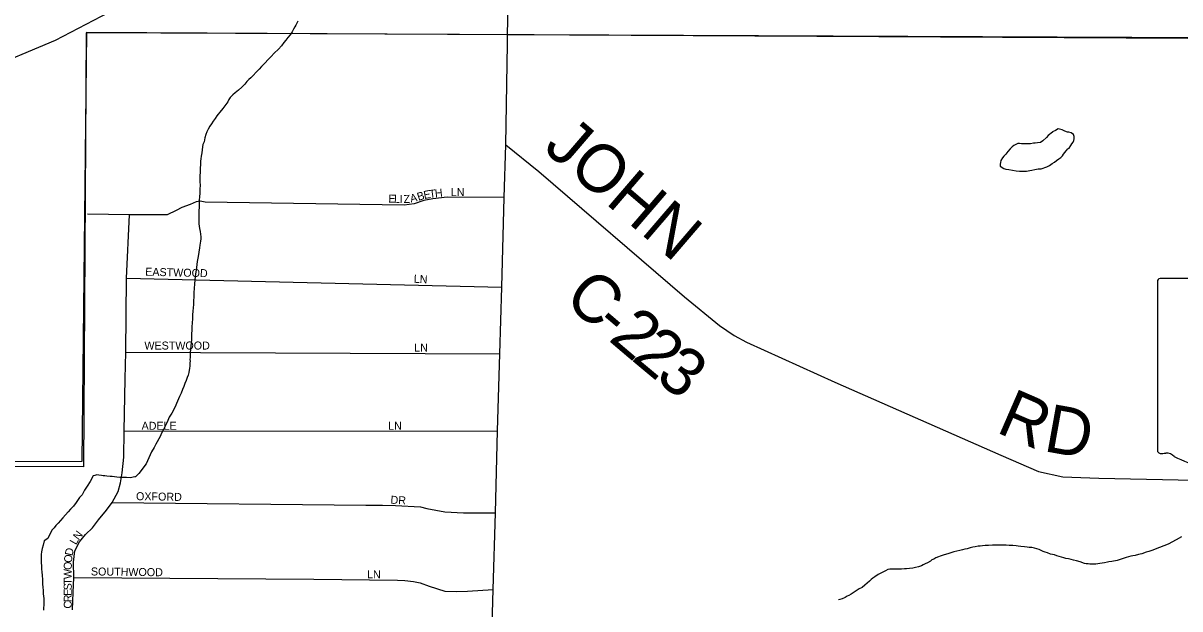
# Model space of a CAD drawing. Extents: x 2010165 to 2382125, y 1060529 to 1407316.
# Drawn here: x 2124358 to 2131582, y 1235321 to 1238984 of the extents above; entities that cross this region are included whole.
import ezdxf

# ---------------------------------------------------------------- set-up
doc = ezdxf.new("R2010")
doc.units = 0
for name, color, linetype in [('GM_X_City_Street', 7, 'Continuous'), ('GM_X_Corporation', 7, 'Continuous'), ('GM_X_County_Road', 7, 'Continuous'), ('GM_X_County_Road_Text', 7, 'Continuous'), ('GM_X_Interstate_Route', 7, 'Continuous'), ('GM_X_Minor_Lake', 7, 'Continuous'), ('GM_X_Minor_River', 7, 'Continuous'), ('GM_X_State_Shield', 7, 'Continuous'), ('GM_X_Township', 7, 'Continuous'), ('GM_X_Township_Subdivision', 7, 'Continuous'), ('GM_X_Township_Subdivision_Text', 7, 'Continuous')]:
    doc.layers.add(name, color=color, linetype=linetype)

msp = doc.modelspace()

# ---------------------------------------------------------------- linework, layer by layer
at = {"layer": 'GM_X_City_Street'}
msp.add_lwpolyline([(2127382.1, 1238860.8), (2127383.3, 1238913.2), (2127428.9, 1240879.4), (2127434.2, 1241198.1)], dxfattribs=at)
at = {"layer": 'GM_X_Corporation'}
msp.add_lwpolyline([(2132680.2, 1238887), (2124751.5, 1238922.2), (2124734, 1236210.6), (2124291.4, 1236212.5), (2123784.7, 1236210.1), (2121079.3, 1236231.2), (2121079, 1235091.9), (2120094.3, 1235126), (2120087.8, 1234155), (2113849.1, 1234218.1), (2113890.9, 1243217.2), (2116730.1, 1243190.3), (2116750.2, 1244175.2), (2120503.3, 1244150.8), (2120624.6, 1245916.3), (2121435.6, 1245924.1), (2121430.7, 1248710), (2122369.9, 1248724.5), (2122407.5, 1248826.9), (2123195.5, 1249602.9), (2123111, 1249688.7), (2124088.2, 1249725.4), (2124149.1, 1251538.9), (2132230.3, 1251466.2)], dxfattribs=at)
at = {"layer": 'GM_X_County_Road'}
for points in [[(2127371.4, 1238223.3), (2127382, 1238855.3), (2127382.1, 1238860.8)], [(2127265.7, 1234448.6), (2127283.1, 1235073.3), (2127293.5, 1235443.3), (2127307, 1235922.6), (2127321.3, 1236434), (2127334.8, 1236915.4), (2127346.4, 1237332.3), (2127362.2, 1237893.7), (2127371.4, 1238223.3)], [(2127371.4, 1238223.3), (2127578, 1238056.3), (2128487.5, 1237272.2), (2128706.4, 1237093.5), (2128798.1, 1237031.8), (2128875.3, 1236989.7), (2129426.5, 1236739.5), (2130463.7, 1236283.6), (2130698.2, 1236181), (2130850.9, 1236147), (2131076.2, 1236139.4), (2132166.3, 1236115.9), (2132375, 1236105.8)]]:
    msp.add_lwpolyline(points, dxfattribs=at)
at = {"layer": 'GM_X_Interstate_Route'}
msp.add_lwpolyline([(2121145.4, 1237792.8), (2121310.9, 1237856), (2121575.6, 1237957.2), (2122073.3, 1238114.8), (2122380.2, 1238196.2), (2122621.1, 1238260), (2123509.8, 1238495.6), (2123792.7, 1238586.2), (2124101.8, 1238685.3), (2124559.1, 1238876.8), (2125038.8, 1239130), (2125324, 1239314), (2125630.5, 1239535.2), (2126524.3, 1240193.1), (2127428.9, 1240879.4), (2128036.8, 1241322.4), (2128857.9, 1241896), (2129564.2, 1242340.4), (2129645.8, 1242388.3), (2130001.7, 1242596.9), (2130394.6, 1242812.1), (2130737.7, 1243003.8), (2131133.3, 1243206.8)], dxfattribs=at)
at = {"layer": 'GM_X_Minor_Lake'}
for points in [[(2130786.5, 1238303.1), (2130758.9, 1238281.2), (2130748.9, 1238269.1), (2130726.9, 1238247), (2130710.9, 1238236.9), (2130692.8, 1238234.9), (2130678.8, 1238232.8), (2130668.7, 1238232.8), (2130648.7, 1238228.7), (2130630.6, 1238228.6), (2130618.6, 1238228.6), (2130604.6, 1238228.6), (2130592.5, 1238228.5), (2130580.5, 1238230.5), (2130570.4, 1238230.5), (2130558.4, 1238224.4), (2130544.4, 1238218.3), (2130534.4, 1238210.3), (2130522.4, 1238198.2), (2130508.4, 1238182.1), (2130494.4, 1238164), (2130482.4, 1238151.9), (2130474.4, 1238141.9), (2130464.4, 1238125.8), (2130462.5, 1238111.7), (2130460.5, 1238101.7), (2130460.6, 1238089.6), (2130482.7, 1238075.7), (2130494.7, 1238071.7), (2130514.8, 1238067.7), (2130536.9, 1238063.8), (2130559, 1238059.9), (2130581.1, 1238057.9), (2130601.1, 1238058), (2130623.2, 1238058.1), (2130635.2, 1238060.1), (2130645.3, 1238062.1), (2130657.3, 1238064.2), (2130675.3, 1238068.2), (2130697.4, 1238072.3), (2130715.5, 1238072.4), (2130751.5, 1238084.6), (2130767.6, 1238094.6), (2130783.6, 1238106.7), (2130799.6, 1238114.8), (2130811.6, 1238124.9), (2130825.6, 1238134.9), (2130837.6, 1238143), (2130849.6, 1238155.1), (2130855.6, 1238165.1), (2130863.6, 1238175.2), (2130871.6, 1238185.3), (2130881.6, 1238197.3), (2130891.6, 1238201.4), (2130901.6, 1238219.5), (2130907.6, 1238229.5), (2130915.5, 1238239.6), (2130919.5, 1238249.6), (2130921.5, 1238259.7), (2130921.4, 1238275.7), (2130917.4, 1238287.7), (2130903.3, 1238297.7), (2130889.2, 1238301.7), (2130881.2, 1238301.7)], [(2130881.2, 1238301.7), (2130863.1, 1238307.6), (2130847.1, 1238317.6), (2130831, 1238321.6), (2130820.9, 1238323.6), (2130804.9, 1238311.5), (2130786.9, 1238303.4), (2130786.5, 1238303.1)]]:
    msp.add_lwpolyline(points, dxfattribs=at)
at = {"layer": 'GM_X_Minor_River'}
for points in [[(2126055, 1238960.6), (2126047, 1238946.5), (2126039, 1238930.4), (2126025, 1238910.3), (2126011, 1238894.2), (2125999.1, 1238878.1), (2125985.1, 1238862), (2125971.1, 1238841.9), (2125953.1, 1238821.8), (2125925.1, 1238795.6), (2125907.1, 1238775.5), (2125889.1, 1238755.4), (2125867.1, 1238733.2), (2125847.1, 1238713.1), (2125831.1, 1238697), (2125813.1, 1238676.9), (2125795.1, 1238656.7), (2125779.1, 1238642.6), (2125767.1, 1238630.6), (2125755.1, 1238618.5), (2125743.2, 1238602.4), (2125723.1, 1238584.3), (2125703.1, 1238564.1), (2125681.1, 1238548), (2125667.1, 1238535.9), (2125651.1, 1238517.8), (2125643.1, 1238505.7), (2125637.2, 1238491.7), (2125605.2, 1238449.4), (2125587.2, 1238427.3), (2125575.2, 1238415.2), (2125567.2, 1238403.2), (2125557.3, 1238387.1), (2125545.3, 1238371), (2125533.3, 1238354.9), (2125523.3, 1238338.8), (2125513.4, 1238320.7), (2125505.4, 1238304.6), (2125499.4, 1238286.6), (2125493.5, 1238266.5), (2125487.5, 1238242.4), (2125479.6, 1238224.3), (2125477.6, 1238210.2), (2125475.7, 1238192.2), (2125473.7, 1238172.1), (2125469.8, 1238152), (2125467.8, 1238136), (2125465.9, 1238119.9), (2125466, 1238099.8), (2125464, 1238077.8), (2125464.1, 1238053.7), (2125462.2, 1238027.6), (2125462.3, 1237993.5), (2125462.4, 1237969.4), (2125460.5, 1237947.3), (2125460.6, 1237921.2), (2125458.6, 1237897.1), (2125456.7, 1237877.1), (2125456.8, 1237855), (2125456.8, 1237832.9), (2125454.9, 1237810.8), (2125455, 1237788.8), (2125455.1, 1237762.7), (2125455.2, 1237728.6), (2125459.3, 1237700.5), (2125463.4, 1237680.4), (2125465.5, 1237664.4), (2125467.5, 1237648.3), (2125467.6, 1237634.3), (2125465.6, 1237620.2), (2125463.6, 1237608.2), (2125461.7, 1237596.1), (2125459.7, 1237578.1), (2125455.8, 1237552), (2125449.9, 1237523.9), (2125444, 1237493.8), (2125442, 1237475.7), (2125440.1, 1237455.6), (2125432.3, 1237399.4), (2125430.3, 1237377.3), (2125428.4, 1237353.2), (2125426.5, 1237325.1), (2125424.6, 1237299.1), (2125424.7, 1237275), (2125422.8, 1237244.9), (2125420.8, 1237224.8), (2125418.9, 1237204.7), (2125417, 1237182.6), (2125415, 1237160.6), (2125415.1, 1237136.5), (2125413.2, 1237108.4), (2125411.3, 1237086.3), (2125411.3, 1237064.2), (2125409.4, 1237042.1), (2125409.5, 1237022.1), (2125409.5, 1237004), (2125407.6, 1236984), (2125405.7, 1236965.9), (2125403.7, 1236943.8), (2125401.8, 1236923.7), (2125401.9, 1236905.7)], [(2126072.9, 1238996.8), (2126066.9, 1238982.7), (2126060.9, 1238970.6), (2126055, 1238960.6)], [(2125401.9, 1236905.7), (2125401.9, 1236893.6), (2125399.9, 1236881.6), (2125400, 1236869.6), (2125398, 1236859.5), (2125398.1, 1236841.4), (2125396.1, 1236825.4), (2125394.1, 1236813.3), (2125392.2, 1236799.3), (2125388.2, 1236783.2), (2125382.3, 1236767.2), (2125376.3, 1236749.1), (2125368.3, 1236731), (2125360.4, 1236710.9), (2125352.4, 1236692.8), (2125344.5, 1236670.7), (2125334.5, 1236648.6), (2125322.6, 1236620.5), (2125304.7, 1236580.3), (2125286.7, 1236546.1), (2125270.8, 1236520), (2125260.8, 1236499.9), (2125252.8, 1236479.8), (2125242.9, 1236459.7), (2125232.9, 1236439.6), (2125222.9, 1236419.5), (2125213, 1236399.4), (2125187.1, 1236351.2), (2125177.1, 1236331.1), (2125159.1, 1236302.9), (2125125.3, 1236228.6), (2125081.3, 1236168.2), (2125059.3, 1236148.1), (2125055.3, 1236146.1)], [(2125055.3, 1236146.1), (2125025.2, 1236141.9), (2125003.2, 1236143.9), (2124985.1, 1236143.8), (2124971.1, 1236143.8), (2124961, 1236143.7), (2124942.9, 1236145.7), (2124928.9, 1236147.6), (2124914.8, 1236149.6), (2124900.8, 1236149.6), (2124880.7, 1236151.5), (2124868.7, 1236153.5), (2124856.6, 1236153.4), (2124846.6, 1236155.4), (2124830.5, 1236157.4), (2124818.5, 1236159.3), (2124806.5, 1236155.3), (2124794.4, 1236153.2), (2124776.5, 1236117.1), (2124758.5, 1236088.9), (2124740.6, 1236062.8), (2124726.6, 1236034.6), (2124710.6, 1236018.5), (2124700.6, 1236004.4), (2124688.7, 1235986.3), (2124672.7, 1235964.2), (2124652.7, 1235944.1), (2124638.7, 1235928), (2124622.7, 1235909.9), (2124606.7, 1235891.8), (2124590.7, 1235873.7), (2124576.7, 1235857.6), (2124562.7, 1235843.5), (2124550.7, 1235827.4), (2124538.7, 1235815.3), (2124530.8, 1235801.2), (2124512.9, 1235761), (2124488.8, 1235746.9), (2124482.9, 1235720.8), (2124476.9, 1235698.7), (2124473, 1235678.6), (2124471.1, 1235660.6), (2124471.1, 1235644.5), (2124471.2, 1235628.5), (2124471.2, 1235610.4), (2124473.3, 1235590.3), (2124473.4, 1235570.3), (2124475.4, 1235552.2), (2124477.5, 1235530.2), (2124479.6, 1235506.1), (2124479.7, 1235476), (2124481.8, 1235457.9), (2124483.9, 1235435.9), (2124483.9, 1235415.8), (2124486, 1235401.8), (2124486.1, 1235385.7), (2124486.1, 1235365.6), (2124486.2, 1235345.6), (2124484.3, 1235327.5), (2124484.3, 1235313.5)], [(2131592.3, 1235771.5), (2131558.2, 1235753.4), (2131508.1, 1235727.1), (2131454, 1235704.9), (2131407.9, 1235686.7), (2131387.9, 1235680.6), (2131371.9, 1235676.5), (2131343.8, 1235666.4), (2131323.7, 1235662.3), (2131303.7, 1235656.2), (2131287.7, 1235654.2), (2131275.6, 1235650.1), (2131261.6, 1235646.1), (2131247.6, 1235642), (2131233.5, 1235638), (2131189.4, 1235623.8), (2131157.3, 1235617.7), (2131139.3, 1235615.6), (2131129.3, 1235613.6), (2131111.2, 1235609.5), (2131097.2, 1235607.4), (2131081.1, 1235605.4), (2131057.1, 1235601.3), (2131041, 1235601.2), (2131031, 1235601.2), (2131018.9, 1235601.2), (2131008.9, 1235603.1), (2130996.9, 1235603.1), (2130986.8, 1235605.1), (2130958.7, 1235615), (2130936.6, 1235621), (2130918.5, 1235626.9), (2130902.5, 1235630.9), (2130886.4, 1235634.9), (2130870.3, 1235636.8)], [(2130870.3, 1235636.8), (2130856.3, 1235640.8), (2130842.2, 1235644.8), (2130828.2, 1235648.7), (2130814.1, 1235652.7), (2130798, 1235658.7), (2130773.9, 1235664.6), (2130755.8, 1235672.6), (2130739.8, 1235676.5), (2130727.7, 1235680.5), (2130715.6, 1235686.5), (2130703.6, 1235692.5), (2130689.5, 1235696.4), (2130673.5, 1235700.4), (2130657.4, 1235704.4), (2130641.3, 1235706.3), (2130627.3, 1235708.3), (2130611.2, 1235710.2), (2130589.1, 1235712.2), (2130573.1, 1235714.1), (2130559, 1235716.1), (2130539, 1235718), (2130516.9, 1235718), (2130496.8, 1235719.9), (2130446.6, 1235719.8), (2130430.6, 1235719.7), (2130412.5, 1235719.6), (2130386.5, 1235717.6), (2130366.4, 1235717.5), (2130348.3, 1235715.4), (2130334.3, 1235713.4), (2130322.3, 1235713.3), (2130304.2, 1235709.3), (2130288.2, 1235707.2), (2130272.1, 1235703.1), (2130254.1, 1235697.1), (2130238, 1235695), (2130224, 1235691), (2130208, 1235686.9), (2130189.9, 1235682.8), (2130169.9, 1235678.7), (2130157.8, 1235674.7), (2130145.8, 1235670.6), (2130133.8, 1235666.6), (2130123.8, 1235664.6), (2130103.7, 1235656.5), (2130085.7, 1235650.4), (2130073.7, 1235646.3), (2130057.6, 1235640.3), (2130045.6, 1235632.2), (2130033.6, 1235628.1), (2130023.6, 1235620.1), (2130005.6, 1235610), (2129991.5, 1235603.9), (2129979.5, 1235597.9), (2129967.5, 1235589.8), (2129949.5, 1235583.7), (2129931.4, 1235579.7), (2129913.4, 1235575.6), (2129893.3, 1235573.5), (2129875.3, 1235571.4), (2129861.2, 1235571.4), (2129843.2, 1235569.3), (2129825.1, 1235569.3), (2129811.1, 1235569.2), (2129793, 1235569.2), (2129783, 1235569.2), (2129770.9, 1235569.1), (2129758.9, 1235567.1), (2129742.9, 1235559), (2129696.8, 1235536.8), (2129676.8, 1235522.7), (2129664.8, 1235514.6), (2129654.8, 1235504.6), (2129642.8, 1235494.5), (2129628.8, 1235482.4), (2129614.8, 1235470.3), (2129598.7, 1235456.2), (2129578.7, 1235446.1), (2129566.7, 1235438.1), (2129554.7, 1235430), (2129540.7, 1235421.9), (2129528.7, 1235413.8), (2129514.6, 1235405.8), (2129504.6, 1235401.7), (2129490.6, 1235393.7), (2129472.6, 1235383.6), (2129458.5, 1235379.5), (2129450.5, 1235377.5)]]:
    msp.add_lwpolyline(points, dxfattribs=at)
at = {"layer": 'GM_X_State_Shield'}
for p, q in [((2131442, 1237368.8), (2131442, 1236312.1)), ((2131968.7, 1237387), (2131459.1, 1237387))]:
    msp.add_line(p, q, dxfattribs=at)
for centre, major_axis, start_param, end_param in [((2131461.9, 1237371), (20.2, 0), 1.712693, 3.28349), ((2131462.1, 1236309.8), (20.3, 0), 3.00124, 4.508301), ((2131465.2, 1236417.9), (155.2, 0), 4.665946, 4.897461), ((2131496.9, 1236251.2), (56, 0), 0.519207, 1.627899), ((2132203.5, 1237200.5), (1332.7, 0), 4.195997, 4.488961)]:
    msp.add_ellipse(centre, major_axis=major_axis, ratio=0.8, start_param=start_param, end_param=end_param, dxfattribs=at)
at = {"layer": 'GM_X_Township'}
msp.add_lwpolyline([(2113829.3, 1229946.4), (2113843.3, 1233474.2), (2113846.2, 1234211.5), (2117635, 1234187.5), (2120106.8, 1234174.6), (2120100.7, 1236231), (2121118.3, 1236234.2), (2123792.2, 1236242.4), (2124726.6, 1236245.3), (2124755.1, 1238927.6), (2127383.3, 1238913.2), (2132018.1, 1238887.9)], dxfattribs=at)
at = {"layer": 'GM_X_Township_Subdivision'}
for points in [[(2127362.2, 1237893.7), (2127005.2, 1237894.8), (2126917.1, 1237886.1), (2126861.1, 1237875.7), (2126800.8, 1237853.1), (2126737.1, 1237846.6), (2125494.8, 1237865.1), (2125462.6, 1237870.9), (2125438.6, 1237866.7), (2125400.7, 1237850.4), (2125348.7, 1237831.9), (2125312.8, 1237811.6), (2125256.9, 1237785.1), (2125190.8, 1237784.6), (2125022.7, 1237786.1), (2124760, 1237789.3)], [(2124666.3, 1235316.4), (2124669.4, 1235424.7), (2124674.5, 1235517), (2124672.1, 1235613.2), (2124681.5, 1235685.4), (2124709.2, 1235739.8), (2124746.9, 1235786.2), (2124790.7, 1235828.6), (2124828.4, 1235879.1), (2124878, 1235939.6), (2124914.3, 1235987.7), (2124951.3, 1236054.5), (2124966.9, 1236108.7), (2124976.4, 1236172.9), (2124987.7, 1236269.2), (2124988.7, 1236433.6), (2124994.1, 1236760.5), (2124998.8, 1236927), (2125003.4, 1237390.1), (2125022.7, 1237786.1)], [(2125003.4, 1237390.1), (2127346.4, 1237332.3)], [(2124998.8, 1236927), (2127334.8, 1236915.4)], [(2124988.7, 1236433.6), (2127321.3, 1236434)], [(2124914.3, 1235987.7), (2126498.6, 1235970.2), (2126601.6, 1235970.7), (2126682.4, 1235967.2), (2126839.7, 1235959.3), (2126879.6, 1235949), (2126992.4, 1235927.3), (2127107.5, 1235922.7), (2127189.5, 1235922.7), (2127307, 1235922.6)], [(2124674.5, 1235517), (2126173.5, 1235506.5), (2126696.5, 1235500.5), (2126742.6, 1235498.9), (2126795.1, 1235492.1), (2126837.3, 1235485.2), (2126894.3, 1235463.5), (2126991.1, 1235432.7), (2127064, 1235429.3), (2127133.7, 1235431.7), (2127293.5, 1235443.3)]]:
    msp.add_lwpolyline(points, dxfattribs=at)

# ---------------------------------------------------------------- texts
at = {"layer": 'GM_X_County_Road_Text'}
for s, rotation, p in [('JOHN', 319.36939, (2127598.8, 1238193.6)), ('C', 319.51005, (2127725.3, 1237244.4)), ('-', 319.54613, (2127912.8, 1237084.3)), ('2', 319.65644, (2128007.1, 1237004)), ('2', 320.11399, (2128149.9, 1236882.7)), ('3', 321.49161, (2128297.8, 1236759.2)), ('R', 336.53287, (2130426.9, 1236429.1)), ('D', 349.78557, (2130724, 1236309.5))]:
    msp.add_text(s, height=300, rotation=rotation, dxfattribs=at).set_placement(p)
at = {"layer": 'GM_X_Township_Subdivision_Text'}
for s, rotation, p in [('B', 17.2922, (2126826.7, 1237872.4)), ('E', 9.99453, (2126862.9, 1237883.8)), ('T', 7.39783, (2126897, 1237889.8)), ('H', 5.95524, (2126931.6, 1237894.3)), ('LN', 0.00001, (2127029.1, 1237902)), ('E', 357.84098, (2126638, 1237862.4)), ('L', 357.84098, (2126673.2, 1237861)), ('I', 357.8142, (2126708.3, 1237859.7)), ('Z', 2.37186, (2126734.7, 1237858.9)), ('A', 12.64563, (2126779.5, 1237861.6)), ('EASTWOOD', 358.53202, (2125119.8, 1237405)), ('LN', 356.98872, (2126796.4, 1237360.9)), ('WESTWOOD', 0.00001, (2125115.1, 1236943)), ('LN', 0.00001, (2126800.3, 1236929.8)), ('ADELE', 0.00001, (2125097.5, 1236441.2)), ('LN', 0.00001, (2126637.5, 1236441.2)), ('OXFORD', 358.99545, (2125062.5, 1236001.4)), ('DR', 356.98872, (2126651.2, 1235979.3)), ('N', 52.75855, (2124704.8, 1235747.5)), ('D', 78.24419, (2124665.8, 1235650.3)), ('L', 60.50084, (2124688.4, 1235718.4)), ('O', 84.59385, (2124661.9, 1235607.9)), ('O', 89.35514, (2124661.4, 1235565)), ('W', 89.97424, (2124661.4, 1235508)), ('SOUTHWOOD', 359.35661, (2124780.8, 1235530.6)), ('LN', 0.00001, (2126505.5, 1235513)), ('S', 89.97066, (2124661.4, 1235437.6)), ('T', 89.97066, (2124661.4, 1235472.8)), ('R', 89.97031, (2124661.3, 1235362.8)), ('E', 89.97066, (2124661.4, 1235402.4)), ('C', 89.9757, (2124661.3, 1235323.2))]:
    msp.add_text(s, height=50, rotation=rotation, dxfattribs=at).set_placement(p)

doc.saveas('drawing.dxf')
